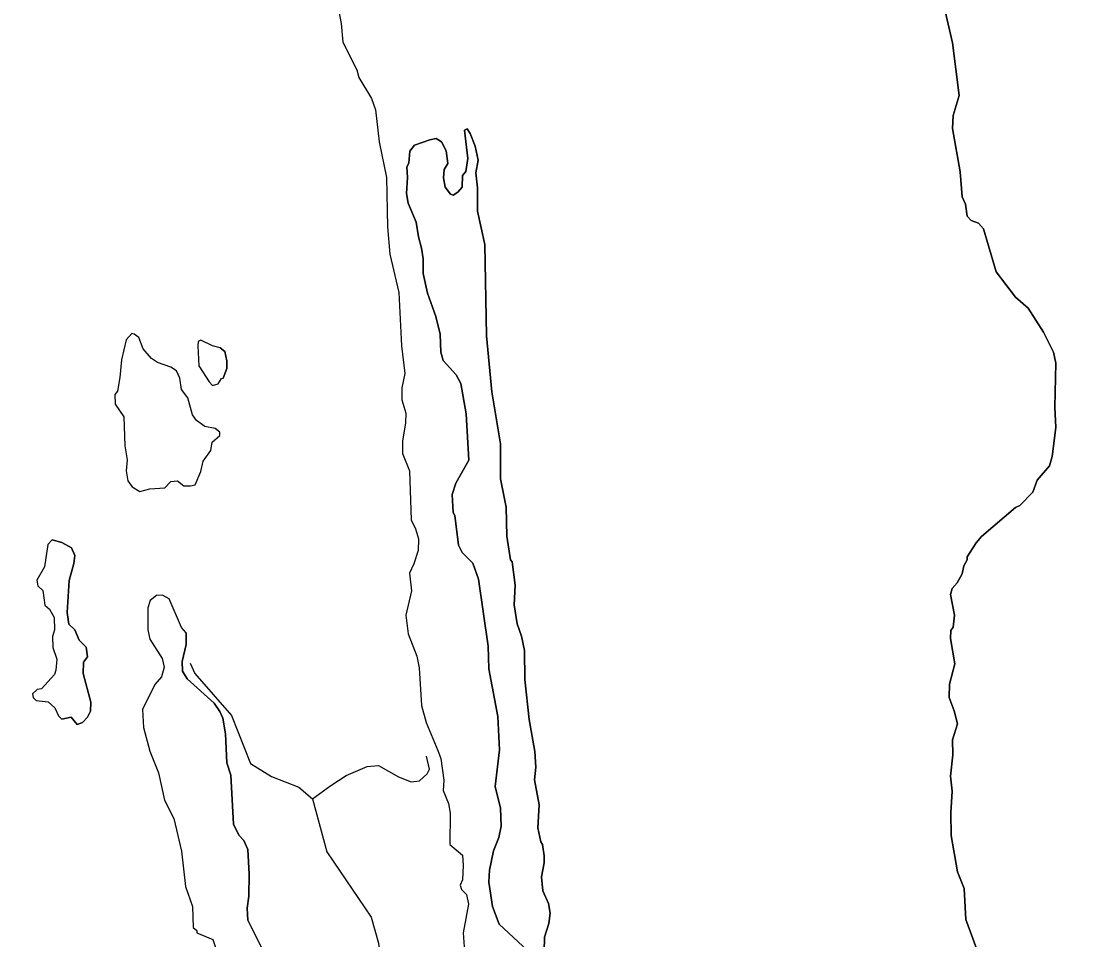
# Model space of a CAD drawing. Extents: x 642515 to 647219, y 6080136 to 6084356.
# Drawn here: x 645064.72 to 645090.28, y 6080964.12 to 6080985.89 of the extents above; entities that cross this region are included whole.
import ezdxf

# ---------------------------------------------------------------- set-up
doc = ezdxf.new("R2010")
doc.units = 0
doc.layers.add('Level 63', color=7, linetype='Continuous')

msp = doc.modelspace()

# ---------------------------------------------------------------- linework, layer by layer
at = {"layer": 'Level 63'}
for points in [[(645072.23, 6080986.22), (645072.3, 6080985.85), (645072.34, 6080985.41), (645072.67, 6080984.75), (645072.72, 6080984.57), (645073.02, 6080984.07), (645073.12, 6080983.8), (645073.2, 6080983.04), (645073.38, 6080982.2), (645073.4, 6080981.03), (645073.46, 6080980.38), (645073.67, 6080979.47), (645073.73, 6080978.2), (645073.81, 6080977.55), (645073.74, 6080977.21), (645073.74, 6080976.92), (645073.84, 6080976.61), (645073.83, 6080976.37), (645073.76, 6080975.95), (645073.76, 6080975.65), (645073.92, 6080975.24), (645073.96, 6080974.08), (645074.07, 6080973.86), (645074.14, 6080973.63), (645074.13, 6080973.35), (645074.03, 6080973.03), (645073.92, 6080972.81), (645073.97, 6080972.39), (645073.84, 6080971.82), (645073.89, 6080971.37)], [(645072.23, 6080986.22), (645072.3, 6080985.85), (645072.34, 6080985.41), (645072.67, 6080984.75), (645072.72, 6080984.57), (645073.02, 6080984.07), (645073.12, 6080983.8), (645073.2, 6080983.04), (645073.38, 6080982.2), (645073.4, 6080981.03), (645073.46, 6080980.38), (645073.67, 6080979.47), (645073.73, 6080978.2), (645073.81, 6080977.55), (645073.74, 6080977.21), (645073.74, 6080976.92), (645073.84, 6080976.61), (645073.83, 6080976.37), (645073.76, 6080975.95), (645073.76, 6080975.65), (645073.92, 6080975.24), (645073.96, 6080974.08), (645074.07, 6080973.86), (645074.14, 6080973.63), (645074.13, 6080973.35), (645074.03, 6080973.03), (645073.92, 6080972.81), (645073.97, 6080972.39), (645073.84, 6080971.82), (645073.89, 6080971.37), (645074.1, 6080970.84), (645074.15, 6080970.57), (645074.21, 6080969.67), (645074.32, 6080969.27), (645074.6, 6080968.61), (645074.67, 6080968.42), (645074.74, 6080967.9), (645074.72, 6080967.66), (645074.85, 6080967.35), (645074.89, 6080967.12), (645074.88, 6080966.38), (645075.18, 6080966.12), (645075.2, 6080965.88), (645075.18, 6080965.54), (645075.13, 6080965.41), (645075.16, 6080965.31), (645075.28, 6080965.19), (645075.32, 6080964.96), (645075.2, 6080964.28), (645075.22, 6080963.95)], [(645086.64, 6080986.14), (645086.81, 6080985.39), (645086.97, 6080984.14), (645086.83, 6080983.67), (645086.81, 6080983.36), (645086.99, 6080982.33), (645087.04, 6080981.74), (645087.12, 6080981.56), (645087.16, 6080981.28), (645087.25, 6080981.18), (645087.43, 6080981.11), (645087.55, 6080980.98), (645087.85, 6080979.96), (645088.31, 6080979.36), (645088.61, 6080979.1), (645088.97, 6080978.53), (645089.21, 6080978.05), (645089.26, 6080977.79), (645089.24, 6080976.75), (645089.26, 6080976.27), (645089.18, 6080975.58), (645089.11, 6080975.36), (645088.82, 6080975.02), (645088.72, 6080974.73), (645088.41, 6080974.42), (645088.31, 6080974.37), (645087.5, 6080973.68), (645087.37, 6080973.53), (645087.16, 6080973.2), (645087.16, 6080973.13), (645087.08, 6080972.99), (645087.04, 6080972.8), (645086.92, 6080972.58), (645086.8, 6080972.45), (645086.76, 6080972.31), (645086.86, 6080971.82), (645086.83, 6080971.53), (645086.77, 6080971.45), (645086.76, 6080971.26), (645086.87, 6080970.66), (645086.74, 6080970.18), (645086.73, 6080969.86), (645086.85, 6080969.55), (645086.93, 6080969.24), (645086.81, 6080968.86), (645086.82, 6080968.5), (645086.76, 6080968), (645086.8, 6080967.64), (645086.77, 6080967.13), (645086.78, 6080966.59), (645086.93, 6080965.73), (645087.09, 6080965.33), (645087.13, 6080964.6), (645087.49, 6080963.61)], [(645087.49, 6080963.61), (645087.13, 6080964.6), (645087.09, 6080965.33), (645086.93, 6080965.73), (645086.78, 6080966.59), (645086.77, 6080967.13), (645086.8, 6080967.64), (645086.76, 6080968), (645086.82, 6080968.5), (645086.81, 6080968.86), (645086.93, 6080969.24), (645086.85, 6080969.55), (645086.73, 6080969.86), (645086.74, 6080970.18), (645086.87, 6080970.66), (645086.76, 6080971.26), (645086.77, 6080971.45), (645086.83, 6080971.53), (645086.86, 6080971.82), (645086.76, 6080972.31), (645086.8, 6080972.45), (645086.92, 6080972.58), (645087.04, 6080972.8), (645087.08, 6080972.99), (645087.16, 6080973.13), (645087.16, 6080973.2), (645087.37, 6080973.53), (645087.5, 6080973.68), (645088.31, 6080974.37), (645088.41, 6080974.42), (645088.72, 6080974.73), (645088.82, 6080975.02), (645089.11, 6080975.36), (645089.18, 6080975.58), (645089.26, 6080976.27), (645089.24, 6080976.75), (645089.26, 6080977.79), (645089.21, 6080978.05), (645088.97, 6080978.53), (645088.61, 6080979.1), (645088.31, 6080979.36), (645087.85, 6080979.96), (645087.55, 6080980.98), (645087.43, 6080981.11), (645087.25, 6080981.18), (645087.16, 6080981.28), (645087.12, 6080981.56), (645087.04, 6080981.74), (645086.99, 6080982.33), (645086.81, 6080983.36), (645086.83, 6080983.67), (645086.97, 6080984.14), (645086.81, 6080985.39), (645086.64, 6080986.14)], [(645077.13, 6080964.18), (645077.23, 6080964.5), (645077.26, 6080964.75), (645077.22, 6080964.98), (645077.09, 6080965.28), (645077.06, 6080965.61), (645077.12, 6080965.94), (645077.12, 6080966.11), (645077.08, 6080966.38), (645077.04, 6080966.44), (645076.97, 6080966.77), (645077, 6080967.32), (645076.89, 6080967.91), (645076.92, 6080968.21), (645076.9, 6080968.58), (645076.76, 6080969.34), (645076.66, 6080970.29), (645076.65, 6080970.98), (645076.58, 6080971.32), (645076.48, 6080971.61), (645076.41, 6080972.06), (645076.43, 6080972.53), (645076.36, 6080973.08), (645076.32, 6080973.13), (645076.23, 6080973.69), (645076.22, 6080974.38), (645076.08, 6080975.05), (645076.08, 6080975.88), (645075.88, 6080977.11), (645075.75, 6080978.44), (645075.71, 6080980.61), (645075.54, 6080981.4), (645075.54, 6080981.95), (645075.5, 6080982.31), (645075.55, 6080982.61), (645075.48, 6080982.94), (645075.36, 6080983.24), (645075.29, 6080983.35), (645075.23, 6080983.32), (645075.31, 6080982.65), (645075.26, 6080982.34), (645075.18, 6080982.24), (645075.17, 6080981.97), (645075.07, 6080981.85), (645074.96, 6080981.78), (645074.9, 6080981.8), (645074.77, 6080981.97), (645074.73, 6080982.19), (645074.75, 6080982.39), (645074.83, 6080982.53), (645074.79, 6080982.83), (645074.68, 6080983.04), (645074.56, 6080983.12)], [(645074.56, 6080983.12), (645074.68, 6080983.04), (645074.79, 6080982.83), (645074.83, 6080982.53), (645074.75, 6080982.39), (645074.73, 6080982.19), (645074.77, 6080981.97), (645074.9, 6080981.8), (645074.96, 6080981.78), (645075.07, 6080981.85), (645075.17, 6080981.97), (645075.18, 6080982.24), (645075.26, 6080982.34), (645075.31, 6080982.65), (645075.23, 6080983.32), (645075.29, 6080983.35), (645075.36, 6080983.24), (645075.48, 6080982.94), (645075.55, 6080982.61), (645075.5, 6080982.31), (645075.54, 6080981.95), (645075.54, 6080981.4), (645075.71, 6080980.61), (645075.75, 6080978.44), (645075.88, 6080977.11), (645076.08, 6080975.88), (645076.08, 6080975.05), (645076.22, 6080974.38), (645076.23, 6080973.69), (645076.32, 6080973.13), (645076.36, 6080973.08), (645076.43, 6080972.53), (645076.41, 6080972.06), (645076.48, 6080971.61), (645076.58, 6080971.32), (645076.65, 6080970.98), (645076.66, 6080970.29), (645076.76, 6080969.34), (645076.9, 6080968.58), (645076.92, 6080968.21), (645076.89, 6080967.91), (645077, 6080967.32), (645076.97, 6080966.77), (645077.04, 6080966.44), (645077.08, 6080966.38), (645077.12, 6080966.11), (645077.12, 6080965.94), (645077.06, 6080965.61), (645077.09, 6080965.28), (645077.22, 6080964.98), (645077.26, 6080964.75), (645077.23, 6080964.5)], [(645074.56, 6080983.12), (645074.41, 6080983.09), (645074.04, 6080982.96), (645073.93, 6080982.82), (645073.91, 6080982.54), (645073.86, 6080982.45), (645073.88, 6080982.2), (645073.85, 6080981.82), (645073.89, 6080981.59), (645074.08, 6080981.14), (645074.14, 6080980.79), (645074.21, 6080980.52), (645074.25, 6080980.27), (645074.25, 6080979.92), (645074.35, 6080979.45), (645074.55, 6080978.9), (645074.65, 6080978.48), (645074.67, 6080978.05), (645074.72, 6080977.86), (645075.03, 6080977.52), (645075.14, 6080977.31), (645075.27, 6080976.59), (645075.33, 6080975.49), (645075.02, 6080974.95), (645074.94, 6080974.68), (645074.96, 6080974.25), (645075, 6080974.18), (645075.09, 6080973.48), (645075.17, 6080973.3), (645075.43, 6080973.05), (645075.56, 6080972.67), (645075.79, 6080971.08), (645075.81, 6080970.54), (645076.02, 6080969.41), (645076.06, 6080968.62), (645075.96, 6080967.75), (645076.08, 6080967.24), (645076.1, 6080966.81), (645076.04, 6080966.54), (645075.92, 6080966.23), (645075.82, 6080965.77), (645075.81, 6080965.48), (645075.89, 6080964.91), (645076.05, 6080964.49), (645076.84, 6080963.75)], [(645076.84, 6080963.75), (645076.05, 6080964.49), (645075.89, 6080964.91), (645075.81, 6080965.48), (645075.82, 6080965.77), (645075.92, 6080966.23), (645076.04, 6080966.54), (645076.1, 6080966.81), (645076.08, 6080967.24), (645075.96, 6080967.75), (645076.06, 6080968.62), (645076.02, 6080969.41), (645075.81, 6080970.54), (645075.79, 6080971.08), (645075.56, 6080972.67), (645075.43, 6080973.05), (645075.17, 6080973.3), (645075.09, 6080973.48), (645075, 6080974.18), (645074.96, 6080974.25), (645074.94, 6080974.68), (645075.02, 6080974.95), (645075.33, 6080975.49), (645075.27, 6080976.59), (645075.14, 6080977.31), (645075.03, 6080977.52), (645074.72, 6080977.86), (645074.67, 6080978.05), (645074.65, 6080978.48), (645074.55, 6080978.9), (645074.35, 6080979.45), (645074.25, 6080979.92), (645074.25, 6080980.27), (645074.21, 6080980.52), (645074.14, 6080980.79), (645074.08, 6080981.14), (645073.89, 6080981.59), (645073.85, 6080981.82), (645073.88, 6080982.2), (645073.86, 6080982.45), (645073.91, 6080982.54), (645073.93, 6080982.82), (645074.04, 6080982.96), (645074.41, 6080983.09), (645074.56, 6080983.12)], [(645068.39, 6080977.61), (645068.26, 6080977.7), (645067.94, 6080977.81), (645067.8, 6080977.9), (645067.6, 6080978.13), (645067.5, 6080978.4), (645067.39, 6080978.48), (645067.33, 6080978.5), (645067.2, 6080978.35), (645067.09, 6080977.87), (645067.05, 6080977.45), (645066.99, 6080977.13), (645066.93, 6080977.05), (645066.94, 6080976.82), (645067.14, 6080976.52), (645067.17, 6080975.83), (645067.22, 6080975.5), (645067.2, 6080975.24), (645067.24, 6080975), (645067.34, 6080974.86), (645067.52, 6080974.75), (645067.76, 6080974.81), (645068.12, 6080974.84), (645068.26, 6080974.99), (645068.42, 6080975), (645068.57, 6080974.88), (645068.73, 6080974.88), (645068.84, 6080974.91), (645068.97, 6080975.22), (645069.03, 6080975.47), (645069.21, 6080975.72), (645069.24, 6080975.92), (645069.42, 6080976.08), (645069.42, 6080976.16), (645069.31, 6080976.24), (645069.07, 6080976.29), (645068.87, 6080976.43), (645068.77, 6080976.57), (645068.66, 6080976.97), (645068.51, 6080977.17), (645068.47, 6080977.44), (645068.39, 6080977.61)], [(645069.43, 6080978.16), (645069.25, 6080978.2), (645068.97, 6080978.34), (645068.91, 6080978.31), (645068.9, 6080978.2), (645068.92, 6080977.73), (645069.17, 6080977.35), (645069.25, 6080977.26), (645069.38, 6080977.3), (645069.46, 6080977.43), (645069.5, 6080977.44)], [(645069.46, 6080977.43), (645069.5, 6080977.44), (645069.59, 6080977.67), (645069.59, 6080977.85), (645069.54, 6080978.07), (645069.43, 6080978.16), (645069.25, 6080978.2), (645068.97, 6080978.34), (645068.91, 6080978.31), (645068.9, 6080978.2), (645068.92, 6080977.73), (645069.17, 6080977.35), (645069.25, 6080977.26), (645069.38, 6080977.3), (645069.46, 6080977.43)], [(645069.43, 6080978.16), (645069.54, 6080978.07), (645069.59, 6080977.85), (645069.59, 6080977.67), (645069.5, 6080977.44)], [(645065.44, 6080973.6), (645065.34, 6080973.49), (645065.26, 6080972.96), (645065.08, 6080972.65), (645065.1, 6080972.51), (645065.22, 6080972.4), (645065.27, 6080972.05), (645065.38, 6080971.96), (645065.49, 6080971.76), (645065.5, 6080971.47), (645065.45, 6080971.31), (645065.46, 6080971.05), (645065.55, 6080970.77), (645065.53, 6080970.51), (645065.5, 6080970.41), (645065.19, 6080970.07), (645065.09, 6080970.05), (645064.98, 6080969.95), (645064.99, 6080969.86), (645065.06, 6080969.79), (645065.35, 6080969.76), (645065.51, 6080969.62), (645065.59, 6080969.43), (645065.67, 6080969.35)], [(645065.67, 6080969.35), (645065.89, 6080969.4), (645066.04, 6080969.22), (645066.16, 6080969.27), (645066.28, 6080969.4), (645066.35, 6080969.54), (645066.36, 6080969.75), (645066.18, 6080970.43), (645066.19, 6080970.7), (645066.28, 6080970.83), (645066.25, 6080971.06), (645066.08, 6080971.22), (645065.98, 6080971.47), (645065.84, 6080971.6), (645065.8, 6080971.88), (645065.85, 6080972.64), (645065.96, 6080973.04), (645065.98, 6080973.23), (645065.9, 6080973.41), (645065.67, 6080973.54), (645065.44, 6080973.6), (645065.34, 6080973.49), (645065.26, 6080972.96), (645065.08, 6080972.65), (645065.1, 6080972.51), (645065.22, 6080972.4), (645065.27, 6080972.05), (645065.38, 6080971.96), (645065.49, 6080971.76), (645065.5, 6080971.47), (645065.45, 6080971.31), (645065.46, 6080971.05), (645065.55, 6080970.77), (645065.53, 6080970.51), (645065.5, 6080970.41), (645065.19, 6080970.07), (645065.09, 6080970.05), (645064.98, 6080969.95), (645064.99, 6080969.86), (645065.06, 6080969.79), (645065.35, 6080969.76), (645065.51, 6080969.62), (645065.59, 6080969.43), (645065.67, 6080969.35)], [(645065.44, 6080973.6), (645065.67, 6080973.54), (645065.9, 6080973.41), (645065.98, 6080973.23), (645065.96, 6080973.04), (645065.85, 6080972.64), (645065.8, 6080971.88), (645065.84, 6080971.6), (645065.98, 6080971.47), (645066.08, 6080971.22), (645066.25, 6080971.06), (645066.28, 6080970.83), (645066.19, 6080970.7), (645066.18, 6080970.43), (645066.36, 6080969.75), (645066.35, 6080969.54), (645066.28, 6080969.4), (645066.16, 6080969.27), (645066.04, 6080969.22), (645065.89, 6080969.4), (645065.67, 6080969.35)], [(645068.62, 6080971.4), (645068.51, 6080971.52), (645068.22, 6080972.2), (645068.06, 6080972.29), (645067.92, 6080972.28), (645067.77, 6080972.16), (645067.71, 6080971.99), (645067.71, 6080971.47), (645067.76, 6080971.25), (645068.05, 6080970.79), (645068.1, 6080970.58), (645068.04, 6080970.35), (645067.88, 6080970.17), (645067.59, 6080969.58), (645067.61, 6080969.15), (645067.76, 6080968.59), (645067.97, 6080968.08), (645068.11, 6080967.43), (645068.33, 6080966.99), (645068.51, 6080966.22), (645068.61, 6080965.38), (645068.77, 6080964.91), (645068.79, 6080964.41), (645068.88, 6080964.34), (645068.88, 6080964.28)], [(645070.43, 6080963.9), (645070.09, 6080964.58), (645070.07, 6080964.87), (645070.11, 6080965.15), (645070.12, 6080965.67), (645070.09, 6080966.26), (645069.99, 6080966.47), (645069.87, 6080966.6), (645069.75, 6080966.86), (645069.68, 6080968.02), (645069.59, 6080968.31), (645069.56, 6080969), (645069.49, 6080969.37), (645069.42, 6080969.53), (645069.29, 6080969.73), (645068.65, 6080970.31), (645068.54, 6080970.49), (645068.53, 6080970.72), (645068.62, 6080971.12), (645068.62, 6080971.4), (645068.51, 6080971.52), (645068.22, 6080972.2), (645068.06, 6080972.29), (645067.92, 6080972.28), (645067.77, 6080972.16), (645067.71, 6080971.99), (645067.71, 6080971.47), (645067.76, 6080971.25), (645068.05, 6080970.79), (645068.1, 6080970.58), (645068.04, 6080970.35), (645067.88, 6080970.17), (645067.59, 6080969.58), (645067.61, 6080969.15), (645067.76, 6080968.59), (645067.97, 6080968.08), (645068.11, 6080967.43), (645068.33, 6080966.99), (645068.51, 6080966.22), (645068.61, 6080965.38), (645068.77, 6080964.91), (645068.79, 6080964.41), (645068.88, 6080964.34), (645068.88, 6080964.28), (645069.26, 6080964.12)], [(645068.62, 6080971.4), (645068.62, 6080971.12), (645068.53, 6080970.72), (645068.54, 6080970.49), (645068.65, 6080970.31), (645069.29, 6080969.73), (645069.42, 6080969.53), (645069.49, 6080969.37), (645069.56, 6080969), (645069.59, 6080968.31), (645069.68, 6080968.02), (645069.75, 6080966.86), (645069.87, 6080966.6), (645069.99, 6080966.47), (645070.09, 6080966.26), (645070.12, 6080965.67), (645070.11, 6080965.15), (645070.07, 6080964.87), (645070.09, 6080964.58), (645070.43, 6080963.9)], [(645073.89, 6080971.37), (645074.1, 6080970.84), (645074.15, 6080970.57), (645074.21, 6080969.67), (645074.32, 6080969.27), (645074.6, 6080968.61), (645074.67, 6080968.42), (645074.74, 6080967.9), (645074.72, 6080967.66), (645074.85, 6080967.35), (645074.89, 6080967.12), (645074.88, 6080966.38), (645075.18, 6080966.12), (645075.2, 6080965.88), (645075.18, 6080965.54), (645075.13, 6080965.41), (645075.16, 6080965.31), (645075.28, 6080965.19), (645075.32, 6080964.96), (645075.2, 6080964.28), (645075.22, 6080963.95)], [(645068.72, 6080970.68), (645068.83, 6080970.43), (645069.7, 6080969.44), (645070.15, 6080968.3), (645070.65, 6080967.99), (645071.3, 6080967.74), (645071.62, 6080967.46)], [(645071.62, 6080967.46), (645072.06, 6080967.78), (645072.42, 6080968.01), (645072.92, 6080968.23), (645073.19, 6080968.25), (645073.66, 6080967.98), (645073.96, 6080967.86), (645074.16, 6080967.89), (645074.34, 6080968.05), (645074.4, 6080968.16), (645074.33, 6080968.47)], [(645071.62, 6080967.46), (645071.96, 6080966.2), (645073.01, 6080964.65), (645073.19, 6080964.04), (645073.24, 6080963.49)], [(645077.23, 6080964.5), (645077.13, 6080964.18), (645077.11, 6080963.51)], [(645068.88, 6080964.28), (645069.26, 6080964.12), (645069.34, 6080963.86), (645069.17, 6080963.45), (645069.18, 6080963.32), (645069.28, 6080963.15), (645069.4, 6080962.78), (645069.44, 6080962.37), (645069.55, 6080962.31), (645069.62, 6080962.37), (645069.77, 6080962.37), (645069.79, 6080962.22), (645069.69, 6080962.02), (645069.66, 6080961.79)], [(645077.11, 6080963.51), (645077.13, 6080964.18)]]:
    msp.add_lwpolyline(points, dxfattribs=at)

# ---------------------------------------------------------------- texts
for s, rotation, p in [('Kawawachikamach', 315.1735, (645064.41, 6081028.87)), ('National topographic sheet  23/J15', 315.1752, (645021.23, 6080964.23))]:
    msp.add_text(s, height=5.66682, rotation=rotation, dxfattribs=at).set_placement(p)

doc.saveas('drawing.dxf')
